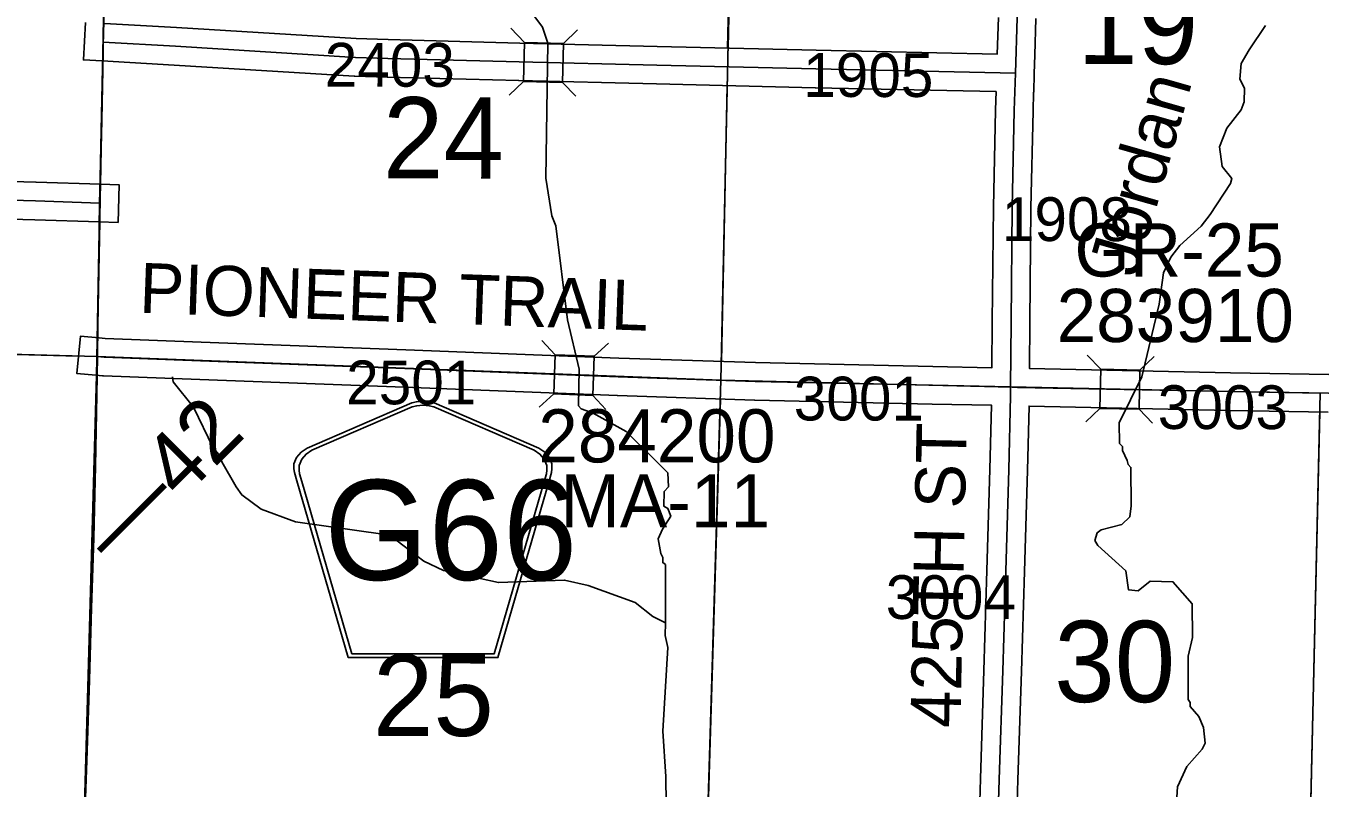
# Model space of a CAD drawing. Extents: x -132.8 to -73.3, y -60 to -26.
# Drawn here: x -99.304 to -97.235, y -55.522 to -54.303 of the extents above; entities that cross this region are included whole.
import ezdxf

# ---------------------------------------------------------------- set-up
doc = ezdxf.new("R2010")
doc.units = 0
for name, color, linetype in [('tdCoHydroRiver', 7, 'Continuous'), ('tdCoHydroTxtLg', 7, 'Continuous'), ('tdCoPriCL', 7, 'Continuous'), ('tdCoPrimary', 7, 'Continuous'), ('tdCoPriNonDiv', 7, 'Continuous'), ('tdCoPriNonDivCL', 7, 'Continuous'), ('tdCoSecRdNmbr', 7, 'Continuous'), ('tdCoSecRdTxt', 7, 'Continuous'), ('tdCoSecRteBand', 7, 'Continuous'), ('tdCoSecRteCL', 7, 'Continuous'), ('tdCoSectLine', 7, 'Continuous'), ('tdCoSectLinePart', 7, 'Continuous'), ('tdCoSectNmbr', 7, 'Continuous'), ('tdCoShieldCoRte', 7, 'Continuous'), ('tdCoStrucSec', 7, 'Continuous'), ('tdCoStrucSecCoName', 7, 'Continuous'), ('tdCoStrucSecFHWANum', 7, 'Continuous'), ('tdCoSurfConc', 7, 'Continuous'), ('tdCoSurfGravel', 7, 'Continuous'), ('tdCoTwpBndry', 7, 'Continuous'), ('tdCoTwpBndryShd', 7, 'Continuous'), ('tdStHwyPriRefPost1', 7, 'Continuous')]:
    doc.layers.add(name, color=color, linetype=linetype)

msp = doc.modelspace()

# ---------------------------------------------------------------- linework, layer by layer
at = {"layer": 'tdCoHydroRiver'}
for points in [[(-98.2818, -55.2575), (-98.2814, -55.1645), (-98.286, -55.1612), (-98.2858, -55.1533), (-98.2889, -55.1469), (-98.2931, -55.1232), (-98.2864, -55.1076), (-98.2733, -55.0873), (-98.2778, -55.0746), (-98.284, -55.0713), (-98.2835, -55.0477), (-98.277, -55.0399), (-98.2781, -55.0178), (-98.3445, -54.9517), (-98.3975, -54.9221), (-98.4163, -54.9153), (-98.4209, -54.9105), (-98.4196, -54.8521), (-98.4384, -54.7728), (-98.4571, -54.6226), (-98.4631, -54.6066), (-98.4728, -54.5465), (-98.4696, -54.3304), (-98.4785, -54.305), (-98.5045, -54.2697)], [(-97.3222, -54.3021), (-97.3482, -54.341), (-97.3613, -54.3628), (-97.3634, -54.388), (-97.3558, -54.4024), (-97.3563, -54.4245), (-97.3613, -54.437), (-97.384, -54.4665), (-97.3956, -54.4962), (-97.3916, -54.5278), (-97.3762, -54.5471), (-97.3779, -54.555), (-97.4105, -54.6048), (-97.4251, -54.6234), (-97.4589, -54.6542), (-97.4735, -54.6729), (-97.4851, -54.6978), (-97.4924, -54.7482), (-97.5201, -54.8643), (-97.5563, -54.9377), (-97.5554, -54.9709), (-97.5508, -54.9757), (-97.5509, -54.982), (-97.5434, -54.998), (-97.5419, -55.0043), (-97.5373, -55.0091), (-97.537, -55.0707), (-97.5389, -55.088), (-97.5518, -55.1003), (-97.5851, -55.1091), (-97.5915, -55.1137), (-97.595, -55.1262), (-97.5904, -55.1342), (-97.5455, -55.1746), (-97.5414, -55.2047), (-97.5256, -55.2066), (-97.5064, -55.1912), (-97.4701, -55.192), (-97.4392, -55.2273), (-97.4388, -55.281), (-97.4457, -55.3108), (-97.4456, -55.3802), (-97.4425, -55.385), (-97.4426, -55.3913), (-97.4288, -55.4074), (-97.4212, -55.4249), (-97.4186, -55.4502), (-97.4235, -55.4595), (-97.4478, -55.4874), (-97.4627, -55.5202), (-97.4649, -55.5533)], [(-98.2818, -55.2575), (-98.3021, -55.2476), (-98.3301, -55.2249), (-98.4052, -55.198), (-98.4429, -55.1892), (-98.5487, -55.1932), (-98.6367, -55.1739), (-98.6679, -55.159), (-98.7129, -55.1248), (-98.7301, -55.1166), (-98.8733, -55.096), (-98.9281, -55.0758), (-98.9591, -55.0531), (-98.9683, -55.0402), (-98.9911, -55.0003), (-98.9925, -54.9924), (-99.0048, -54.9779), (-99.0365, -54.9125), (-99.0688, -54.8723), (-99.0702, -54.8644)], [(-98.2818, -55.2575), (-98.2823, -55.278), (-98.278, -55.2971), (-98.2857, -55.431), (-98.281, -55.5037), (-98.2798, -55.592), (-98.2758, -55.6268), (-98.2788, -55.7609), (-98.2907, -55.8001), (-98.2871, -55.849), (-98.2842, -55.8586), (-98.2859, -55.939), (-98.2911, -55.9562)]]:
    msp.add_lwpolyline(points, dxfattribs=at)
at = {"layer": 'tdCoPriCL'}
msp.add_lwpolyline([(-99.2112, -55.5831), (-99.2075, -55.4784), (-99.2033, -55.3492), (-99.2001, -55.2343), (-99.1964, -55.1216), (-99.1937, -55.0069), (-99.1915, -54.8932), (-99.1905, -54.8318), (-99.1897, -54.7822), (-99.1878, -54.6673), (-99.1871, -54.6247), (-99.1865, -54.5862), (-99.1858, -54.5457), (-99.1852, -54.5217), (-99.1836, -54.4537), (-99.1814, -54.3467), (-99.181, -54.3289), (-99.1809, -54.3206), (-99.1791, -54.2293)], dxfattribs=at)
at = {"layer": 'tdCoPrimary'}
for points in [[(-99.1848, -54.5217), (-99.1832, -54.4537), (-99.181, -54.3467), (-99.1806, -54.3289), (-99.1805, -54.3206), (-99.1788, -54.2293), (-99.176, -54.1179), (-99.1743, -54.0096), (-99.1719, -53.9013), (-99.1701, -53.7941), (-99.1677, -53.6863), (-99.1657, -53.5827), (-99.1637, -53.4621), (-99.1617, -53.3487), (-99.1595, -53.251), (-99.1585, -53.1615), (-99.1561, -53.0446), (-99.1539, -52.9359), (-99.1521, -52.8476), (-99.1518, -52.8304), (-99.1504, -52.7583)], [(-99.1848, -54.5217), (-99.1832, -54.4537), (-99.181, -54.3467), (-99.1806, -54.3289), (-99.1805, -54.3206), (-99.1788, -54.2293), (-99.176, -54.1179), (-99.1743, -54.0096), (-99.1719, -53.9013), (-99.1701, -53.7941), (-99.1677, -53.6863), (-99.1657, -53.5827), (-99.1637, -53.4621), (-99.1617, -53.3487), (-99.1595, -53.251), (-99.1585, -53.1615), (-99.1561, -53.0446), (-99.1539, -52.9359), (-99.1521, -52.8476), (-99.1518, -52.8304), (-99.1504, -52.7583)], [(-99.2108, -55.5831), (-99.2071, -55.4784), (-99.2029, -55.3492), (-99.1997, -55.2343), (-99.196, -55.1216), (-99.1933, -55.0069), (-99.1911, -54.8932), (-99.1901, -54.8318), (-99.1894, -54.7822), (-99.1874, -54.6673), (-99.1867, -54.6246), (-99.1861, -54.5862), (-99.1854, -54.5457), (-99.1848, -54.5217), (-99.1832, -54.4537), (-99.181, -54.3467), (-99.1806, -54.3289), (-99.1805, -54.3206), (-99.1788, -54.2293)], [(-99.1867, -54.6246), (-99.1861, -54.5862), (-99.1854, -54.5457), (-99.1848, -54.5217)], [(-99.1867, -54.6246), (-99.1861, -54.5862), (-99.1854, -54.5457), (-99.1848, -54.5217)], [(-99.2455, -56.8371), (-99.2439, -56.7568), (-99.2409, -56.6451), (-99.2379, -56.543), (-99.2342, -56.4207), (-99.231, -56.3129), (-99.2283, -56.1958), (-99.2249, -56.0727), (-99.2217, -55.9573), (-99.2182, -55.8365), (-99.215, -55.7201), (-99.2113, -55.5982), (-99.2108, -55.5831), (-99.2071, -55.4784), (-99.2029, -55.3492), (-99.1997, -55.2343), (-99.196, -55.1216), (-99.1933, -55.0069), (-99.1911, -54.8932), (-99.1901, -54.8318), (-99.1894, -54.7822), (-99.1874, -54.6673), (-99.1867, -54.6246)], [(-99.2455, -56.8371), (-99.2439, -56.7568), (-99.2409, -56.6451), (-99.2379, -56.543), (-99.2342, -56.4207), (-99.231, -56.3129), (-99.2283, -56.1958), (-99.2249, -56.0727), (-99.2217, -55.9573), (-99.2182, -55.8365), (-99.215, -55.7201), (-99.2113, -55.5982), (-99.2108, -55.5831), (-99.2071, -55.4784), (-99.2029, -55.3492), (-99.1997, -55.2343), (-99.196, -55.1216), (-99.1933, -55.0069), (-99.1911, -54.8932), (-99.1901, -54.8318), (-99.1894, -54.7822), (-99.1874, -54.6673), (-99.1867, -54.6246)]]:
    msp.add_lwpolyline(points, dxfattribs=at)
at = {"layer": 'tdCoPriNonDiv'}
msp.add_lwpolyline([(-99.0362, -47.9521), (-99.0366, -47.9722), (-99.0573, -48.946), (-99.0741, -49.7581), (-99.095, -50.4459), (-99.1049, -50.9246), (-99.1101, -51.1758), (-99.1165, -51.417), (-99.1254, -51.7857), (-99.1414, -52.253), (-99.1463, -52.5075), (-99.1621, -53.3487), (-99.1764, -54.1179), (-99.1858, -54.5457), (-99.1964, -55.1216), (-99.2154, -55.7201), (-99.2314, -56.3129), (-99.2413, -56.6451), (-99.2442, -56.7568), (-99.2459, -56.8371), (-99.2467, -56.8747), (-99.2479, -56.9518)], dxfattribs=at)
at = {"layer": 'tdCoPriNonDivCL'}
msp.add_lwpolyline([(-99.2112, -55.5831), (-99.2075, -55.4784), (-99.2033, -55.3492), (-99.2001, -55.2343), (-99.1964, -55.1216), (-99.1937, -55.0069), (-99.1915, -54.8932), (-99.1905, -54.8318), (-99.1897, -54.7822), (-99.1878, -54.6673), (-99.1871, -54.6246), (-99.1865, -54.5862), (-99.1858, -54.5457), (-99.1852, -54.5217), (-99.1836, -54.4537), (-99.1814, -54.3467), (-99.181, -54.3289), (-99.1809, -54.3206), (-99.1791, -54.2293)], dxfattribs=at)
msp.add_lwpolyline([(-99.2112, -55.5831), (-99.2075, -55.4784), (-99.2033, -55.3492), (-99.2001, -55.2343), (-99.1964, -55.1216), (-99.1937, -55.0069), (-99.1915, -54.8932), (-99.1905, -54.8318), (-99.1897, -54.7822), (-99.1878, -54.6673), (-99.1871, -54.6246), (-99.1865, -54.5862), (-99.1858, -54.5457), (-99.1852, -54.5217), (-99.1836, -54.4537), (-99.1814, -54.3467), (-99.181, -54.3289), (-99.1809, -54.3206), (-99.1791, -54.2293)], dxfattribs=at)
at = {"layer": 'tdCoSecRteBand'}
for points in [[(-97.7808, -55.598), (-97.778, -55.5071), (-97.778, -55.5071), (-97.778, -55.5071), (-97.7723, -55.3338), (-97.7676, -55.1738), (-97.7676, -55.1738), (-97.7676, -55.1738), (-97.7627, -55.0123), (-97.7601, -54.9097), (-97.7603, -54.9097), (-97.8552, -54.9077), (-97.8552, -54.9077), (-97.8552, -54.9077), (-98.139, -54.9015), (-98.1392, -54.9015), (-98.1394, -54.9015), (-98.3584, -54.8941), (-98.3585, -54.8941), (-98.3585, -54.8941), (-98.6993, -54.8808), (-99.0263, -54.8685), (-99.1804, -54.8628), (-99.1812, -54.8627), (-99.1819, -54.8627), (-99.1928, -54.8617), (-99.2227, -54.859), (-99.2173, -54.7992), (-99.1874, -54.8019), (-99.1774, -54.8028), (-99.0241, -54.8085), (-99.0241, -54.8085), (-99.024, -54.8085), (-98.697, -54.8208), (-98.697, -54.8208), (-98.697, -54.8208), (-98.3563, -54.8341), (-98.1375, -54.8415), (-97.8539, -54.8477), (-97.7595, -54.8497), (-97.759, -54.7765), (-97.759, -54.7764), (-97.759, -54.7764), (-97.7573, -54.5931), (-97.7573, -54.5929), (-97.7573, -54.5927), (-97.7538, -54.4376), (-97.7538, -54.4375), (-97.7538, -54.4374), (-97.7529, -54.4079), (-98.0419, -54.4018), (-98.0419, -54.4018), (-98.042, -54.4018), (-98.2962, -54.3956), (-98.5162, -54.3904), (-98.5162, -54.3904), (-98.5163, -54.3904), (-98.7266, -54.3847), (-98.7267, -54.3847), (-98.7267, -54.3847), (-98.7782, -54.3833), (-98.7787, -54.3833), (-98.7792, -54.3832), (-99.0672, -54.3655), (-99.1824, -54.3589), (-99.2123, -54.3572), (-99.2089, -54.2973)], [(-99.1789, -54.299), (-99.0637, -54.3056), (-99.0636, -54.3056), (-99.0636, -54.3056), (-98.776, -54.3233), (-98.725, -54.3248), (-98.5147, -54.3304), (-98.2948, -54.3356), (-98.2948, -54.3356), (-98.2948, -54.3356), (-98.0406, -54.3418), (-97.751, -54.3479), (-97.7491, -54.2893)], [(-97.6892, -54.291), (-97.691, -54.3495), (-97.692, -54.3793), (-97.6926, -54.4091), (-97.6929, -54.4091), (-97.6929, -54.4094), (-97.6938, -54.4391), (-97.6973, -54.5939), (-97.699, -54.7769), (-97.6995, -54.8505), (-97.6995, -54.851), (-97.378, -54.8578), (-97.2208, -54.8606)], [(-99.4972, -54.547), (-99.2883, -54.553), (-99.2883, -54.553), (-99.2882, -54.553), (-99.1851, -54.5562), (-99.1551, -54.5572), (-99.157, -54.6171)], [(-99.157, -54.6171), (-99.187, -54.6162), (-99.2901, -54.6129), (-99.4989, -54.607)], [(-97.2218, -54.9206), (-97.3791, -54.9178), (-97.3792, -54.9178), (-97.3792, -54.9178), (-97.7002, -54.911), (-97.7027, -55.0139), (-97.7027, -55.014), (-97.7027, -55.0141), (-97.7077, -55.1756), (-97.7123, -55.3356), (-97.7123, -55.3356), (-97.7123, -55.3357), (-97.718, -55.509), (-97.7208, -55.5994), (-97.664, -55.6007), (-97.3632, -55.6064), (-97.3632, -55.6064), (-97.3631, -55.6064), (-97.1552, -55.6113)]]:
    msp.add_lwpolyline(points, dxfattribs=at)
at = {"layer": 'tdCoSecRteCL'}
for points in [[(-97.7219, -54.3785), (-97.7192, -54.2901), (-97.7159, -54.1389), (-97.7122, -53.9902), (-97.7098, -53.8321), (-97.7083, -53.6588), (-97.7063, -53.5029), (-97.7041, -53.333), (-97.7029, -53.1786), (-97.7011, -53.0023), (-97.7002, -52.9005), (-97.7004, -52.875)], [(-99.1806, -54.3289), (-99.0654, -54.3355), (-98.7774, -54.3533), (-98.7258, -54.3548), (-98.5155, -54.3604), (-98.2955, -54.3656), (-98.0412, -54.3718), (-97.7219, -54.3785)], [(-97.7297, -54.8803), (-97.729, -54.7766), (-97.7273, -54.5934), (-97.7238, -54.4383), (-97.7219, -54.3785)], [(-100.6869, -54.5422), (-100.4356, -54.5498), (-100.411, -54.5505), (-100.3742, -54.5516), (-100.3534, -54.5524), (-100.3278, -54.5534), (-100.2698, -54.5557), (-100.2339, -54.557), (-100.1995, -54.558), (-100.1882, -54.5583), (-100.1859, -54.5584), (-100.0827, -54.5613), (-100.0228, -54.563), (-99.498, -54.577), (-99.2892, -54.5829), (-99.1861, -54.5862)], [(-99.1901, -54.8318), (-99.1793, -54.8328), (-99.0252, -54.8385), (-98.6982, -54.8508), (-98.3574, -54.8641), (-98.1384, -54.8715), (-97.8545, -54.8777), (-97.7297, -54.8803)], [(-97.7518, -55.6287), (-97.748, -55.5081), (-97.7423, -55.3347), (-97.7376, -55.1747), (-97.7327, -55.0131), (-97.7298, -54.8945), (-97.7297, -54.8803)], [(-97.7297, -54.8803), (-97.3786, -54.8878), (-97.2213, -54.8906), (-96.9806, -54.8949)]]:
    msp.add_lwpolyline(points, dxfattribs=at)
at = {"layer": 'tdCoSectLine'}
for points in [[(-99.1905, -54.8318), (-99.1711, -53.8279)], [(-98.1929, -54.8697), (-98.1715, -53.8651)], [(-100.194, -54.8052), (-99.1905, -54.8318)], [(-99.2185, -55.8332), (-99.1905, -54.8318)], [(-99.1905, -54.8318), (-98.1929, -54.8697)], [(-98.2229, -55.8593), (-98.1929, -54.8697)], [(-98.1929, -54.8697), (-97.7273, -54.8806), (-97.7186, -54.8813), (-97.2345, -54.8904)], [(-97.2578, -55.8924), (-97.2345, -54.8904)]]:
    msp.add_lwpolyline(points, dxfattribs=at)
at = {"layer": 'tdCoSectLinePart'}
for points in [[(-98.1815, -54.3381), (-98.1715, -53.8651)], [(-99.1852, -54.5563), (-99.1813, -54.3591)], [(-98.1923, -54.8397), (-98.1828, -54.398)], [(-99.1899, -54.8017), (-99.1863, -54.6163)], [(-100.169, -54.8058), (-99.2206, -54.831)], [(-99.2107, -55.5531), (-99.1914, -54.8618)], [(-98.2147, -55.5889), (-98.1938, -54.8997)], [(-97.2512, -55.6096), (-97.2351, -54.92)]]:
    msp.add_lwpolyline(points, dxfattribs=at)
at = {"layer": 'tdCoShieldCoRte'}
for points in [[(-98.7892, -55.3133), (-98.8711, -55.0305), (-98.875, -55.0173), (-98.8757, -55.0114), (-98.8757, -55.0036), (-98.8715, -54.9933), (-98.8642, -54.9848), (-98.8546, -54.9781), (-98.6873, -54.9058), (-98.6798, -54.9041), (-98.6694, -54.9032), (-98.659, -54.9041), (-98.6515, -54.9058), (-98.4842, -54.9781), (-98.4746, -54.9848), (-98.4673, -54.9933), (-98.4631, -55.0036), (-98.4631, -55.0114), (-98.4638, -55.0173), (-98.4677, -55.0305), (-98.5496, -55.3133)], [(-98.7833, -55.307), (-98.863, -55.0317), (-98.8668, -55.0191), (-98.8675, -55.0135), (-98.8675, -55.006), (-98.8634, -54.9961), (-98.8564, -54.9879), (-98.8472, -54.9815), (-98.6866, -54.9121), (-98.6794, -54.9105), (-98.6694, -54.9096), (-98.6594, -54.9105), (-98.6522, -54.9121), (-98.4916, -54.9815), (-98.4824, -54.9879), (-98.4754, -54.9961), (-98.4713, -55.006), (-98.4713, -55.0135), (-98.472, -55.0191), (-98.4758, -55.0317), (-98.5555, -55.307)]]:
    msp.add_lwpolyline(points, close=True, dxfattribs=at)
at = {"layer": 'tdCoStrucSec'}
for points in [[(-98.5289, -54.3067), (-98.5073, -54.3293), (-98.4448, -54.3308)], [(-98.4221, -54.3092), (-98.4448, -54.3308), (-98.4463, -54.3934)], [(-98.5314, -54.4135), (-98.5088, -54.3919), (-98.5073, -54.3293)], [(-98.4251, -54.4155), (-98.4463, -54.3934), (-98.5088, -54.3919)], [(-98.4792, -54.8059), (-98.458, -54.8289), (-98.3955, -54.8313)], [(-98.3725, -54.8101), (-98.3955, -54.8313), (-98.3979, -54.8939)], [(-98.4834, -54.9126), (-98.4604, -54.8914), (-98.458, -54.8289)], [(-97.6071, -54.8295), (-97.5854, -54.8521), (-97.5229, -54.8535)], [(-97.5003, -54.8318), (-97.5229, -54.8535), (-97.5242, -54.916)], [(-97.6093, -54.9363), (-97.5868, -54.9147), (-97.5854, -54.8521)], [(-98.3771, -54.9163), (-98.3979, -54.8939), (-98.4604, -54.8914)], [(-97.503, -54.9381), (-97.5242, -54.916), (-97.5868, -54.9147)]]:
    msp.add_lwpolyline(points, dxfattribs=at)
at = {"layer": 'tdCoSurfConc'}
msp.add_lwpolyline([(-100.1882, -54.5583), (-100.1859, -54.5584), (-100.0827, -54.5613), (-100.0228, -54.563), (-99.498, -54.577), (-99.2892, -54.5829), (-99.1861, -54.5862)], dxfattribs=at)
at = {"layer": 'tdCoSurfGravel'}
for points in [[(-97.7297, -54.8803), (-97.729, -54.7766), (-97.7273, -54.5934), (-97.7238, -54.4383), (-97.7219, -54.3785), (-97.7192, -54.2901), (-97.7159, -54.1389), (-97.7122, -53.9902), (-97.7098, -53.8321), (-97.7083, -53.6588), (-97.7063, -53.5029), (-97.7041, -53.333), (-97.7029, -53.1786), (-97.7011, -53.0023), (-97.7002, -52.9005), (-97.7004, -52.875)], [(-99.1806, -54.3289), (-99.0654, -54.3355), (-98.7774, -54.3533), (-98.7258, -54.3548), (-98.5155, -54.3604), (-98.2955, -54.3656), (-98.0412, -54.3718), (-97.7219, -54.3785)], [(-99.1901, -54.8318), (-99.1793, -54.8328), (-99.0252, -54.8385), (-98.6982, -54.8508), (-98.3574, -54.8641), (-98.1384, -54.8715), (-97.8545, -54.8777), (-97.7297, -54.8803)], [(-97.7518, -55.6287), (-97.748, -55.5081), (-97.7423, -55.3347), (-97.7376, -55.1747), (-97.7327, -55.0131), (-97.7298, -54.8945), (-97.7297, -54.8803)], [(-97.7297, -54.8803), (-97.3786, -54.8878), (-97.2213, -54.8906)]]:
    msp.add_lwpolyline(points, dxfattribs=at)
at = {"layer": 'tdCoTwpBndry'}
for points in [[(-98.1506, -52.8973), (-98.1715, -53.8651), (-98.1826, -54.3383)], [(-98.1828, -54.3984), (-98.1923, -54.8397)], [(-98.1938, -54.8997), (-98.2147, -55.5893)]]:
    msp.add_lwpolyline(points, dxfattribs=at)
at = {"layer": 'tdCoTwpBndryShd'}
msp.add_lwpolyline([(-98.2366, -56.8674), (-98.2229, -55.8593), (-98.1929, -54.8697), (-98.1715, -53.8651), (-98.1499, -52.8673), (-98.1252, -51.8564), (-98.1074, -50.9642), (-98.0823, -49.9657), (-98.0579, -48.9651), (-98.0356, -47.9686), (-98.014, -46.968), (-97.9944, -45.9724), (-97.9884, -45.4258), (-97.9689, -44.9943), (-97.943, -43.9932), (-97.9208, -42.9911), (-97.8925, -41.9965), (-97.8711, -40.9985), (-97.8465, -40.0004), (-97.8233, -39.0296), (-97.7988, -38.04)], dxfattribs=at)

# ---------------------------------------------------------------- texts
at = {"layer": 'tdCoHydroTxtLg'}
msp.add_text('Jordan', height=0.08, rotation=74.1268, dxfattribs=at).set_placement((-97.5286, -54.7071))
at = {"layer": 'tdCoSecRdNmbr'}
for s, rotation, p in [('2403', 359.9255, (-98.8267, -54.4)), ('1905', 359.926, (-98.0615, -54.4164)), ('1908', 359.9263, (-97.7438, -54.6469)), ('2501', 359.9255, (-98.7923, -54.9081)), ('3001', 359.926, (-98.0765, -54.9339)), ('3003', 359.9263, (-97.4944, -54.9476)), ('3004', 359.9263, (-97.9294, -55.2515))]:
    msp.add_text(s, height=0.07, rotation=rotation, dxfattribs=at).set_placement(p)
at = {"layer": 'tdCoSecRdTxt'}
for s, rotation, p in [('PIONEER TRAIL', 357.9742, (-99.1239, -54.7617)), ('425TH ST', 88.8104, (-97.8101, -55.4262))]:
    msp.add_text(s, height=0.08, rotation=rotation, dxfattribs=at).set_placement(p)
at = {"layer": 'tdCoSectNmbr'}
for s, rotation, p in [('19', 359.9263, (-97.6232, -54.3638)), ('24', 359.9255, (-98.7334, -54.5468)), ('30', 359.9262, (-97.66, -55.3843)), ('25', 359.9254, (-98.7495, -55.4384))]:
    msp.add_text(s, height=0.13, rotation=rotation, dxfattribs=at).set_placement(p)
at = {"layer": 'tdCoShieldCoRte'}
msp.add_text('G66', height=0.16, dxfattribs=at).set_placement((-98.8271, -55.1891))
at = {"layer": 'tdCoStrucSecCoName'}
for s, p in [('GR-25', (-97.6276, -54.7038)), ('MA-11', (-98.4493, -55.105))]:
    msp.add_text(s, height=0.085, dxfattribs=at).set_placement(p)
at = {"layer": 'tdCoStrucSecFHWANum'}
for s, p in [('283910', (-97.6561, -54.8086)), ('284200', (-98.485, -55.0011))]:
    msp.add_text(s, height=0.085, dxfattribs=at).set_placement(p)
at = {"layer": 'tdStHwyPriRefPost1'}
msp.add_text('‒‒42', height=0.1, rotation=45, dxfattribs=at).set_placement((-99.1614, -55.1685))

doc.saveas('drawing.dxf')
